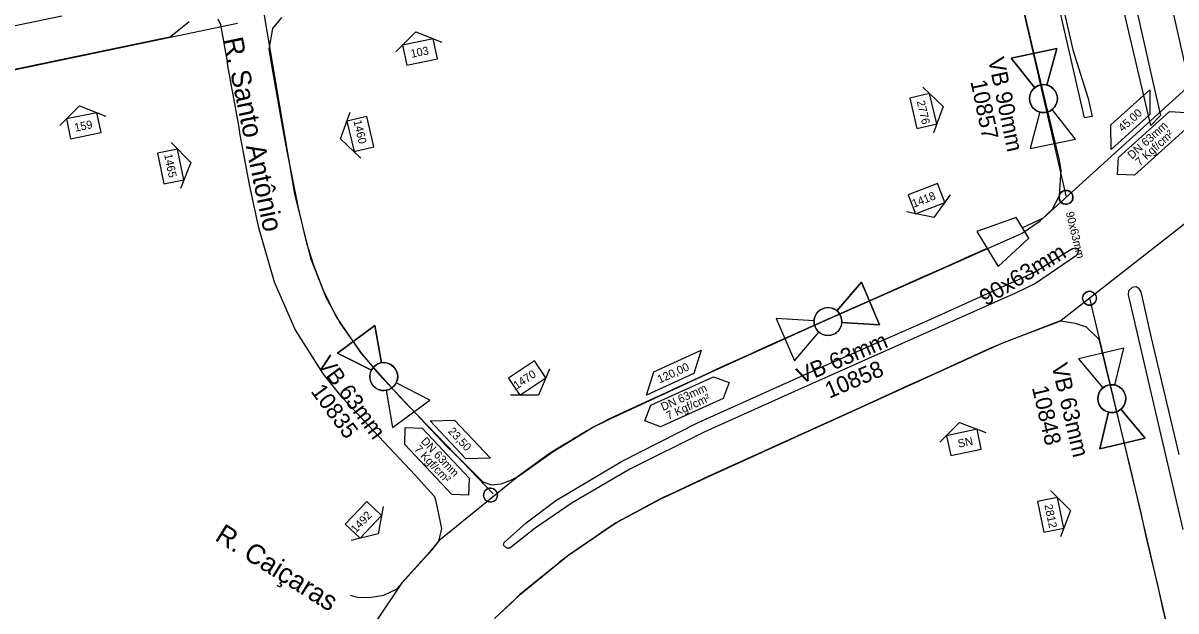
# Model space of a CAD drawing. Extents: x 656692 to 673945, y 7585994 to 7599066.
# Drawn here: x 670030 to 670453.7, y 7592820.1 to 7593036.1 of the extents above; entities that cross this region are included whole.
import ezdxf

# ---------------------------------------------------------------- set-up
doc = ezdxf.new("R2010")
doc.units = 0
for name, color, linetype in [('FORMATO', 7, 'Continuous'), ('LOGRADOURO', 7, 'Continuous'), ('LOGRADOURO_TEXTO', 7, 'Continuous'), ('NUM_REF', 7, 'Continuous'), ('SIMBOLO', 7, 'Continuous'), ('TEXTO', 7, 'Continuous'), ('TUBO_PEAD_GN_63', 7, 'Continuous'), ('TUBO_PEAD_GN_90', 7, 'Continuous'), ('VALVULA_PEAD_63', 7, 'Continuous'), ('VALVULA_PEAD_90', 7, 'Continuous')]:
    doc.layers.add(name, color=color, linetype=linetype)

# ---------------------------------------------------------------- blocks, each defined once
blk = doc.blocks.new('INTERLIGACAO_5')
at = {"layer": 'SIMBOLO'}
blk.add_circle((0, 0), 1.28, dxfattribs=at)
for start, end in [(0, 180), (180, 0)]:
    blk.add_arc((0, 0), 1.28, start, end, dxfattribs=at)
blk = doc.blocks.new('VALVULA_PEAD_DN_9')
at = {"layer": 'VALVULA_PEAD_63'}
for points in [[(-1.14, 0.57), (-4.25, 2.13), (-4.25, -2.13), (-1.14, -0.57)], [(-1.14, -0.57), (-4.25, -2.13), (-4.25, 2.13), (-1.14, 0.57)], [(1.14, -0.57), (4.25, -2.13), (4.25, 2.13), (1.14, 0.57)], [(1.14, -0.57), (4.25, -2.13), (4.25, 2.13), (1.14, 0.57)]]:
    blk.add_lwpolyline(points, dxfattribs=at)
blk.add_circle((0, 0), 1.28, dxfattribs=at)
for start, end in [(90, 270), (270, 90), (153.4349, 206.5651), (0, 26.5651), (333.4349, 0)]:
    blk.add_arc((0, 0), 1.28, start, end, dxfattribs=at)
blk = doc.blocks.new('VALVULA_PEAD_DN_8')
at = {"layer": 'VALVULA_PEAD_90'}
for points in [[(-1.14, 0.57), (-4.25, 2.13), (-4.25, -2.13), (-1.14, -0.57)], [(-1.14, -0.57), (-4.25, -2.13), (-4.25, 2.13), (-1.14, 0.57)], [(1.14, -0.57), (4.25, -2.13), (4.25, 2.13), (1.14, 0.57)], [(1.14, -0.57), (4.25, -2.13), (4.25, 2.13), (1.14, 0.57)]]:
    blk.add_lwpolyline(points, dxfattribs=at)
blk.add_circle((0, 0), 1.28, dxfattribs=at)
for start, end in [(90, 270), (270, 90), (153.4349, 180), (0, 26.5651), (333.4349, 0), (180, 206.5651)]:
    blk.add_arc((0, 0), 1.28, start, end, dxfattribs=at)
blk = doc.blocks.new('NUM_REF_1')
at = {"layer": 'NUM_REF'}
blk.add_lwpolyline([(-4.3125, 0.9375), (0, 3.75), (4.3125, 0.9375)], dxfattribs=at)
blk.add_lwpolyline([(2.875, -1.875), (2.875, 1.875), (-2.875, 1.875), (-2.875, -1.875)], close=True, dxfattribs=at)

msp = doc.modelspace()

# ---------------------------------------------------------------- linework, layer by layer
at = {"layer": 'LOGRADOURO'}
for points in [[(670408.28, 7593058.99), (670415.84, 7593026.27), (670421.39, 7593008.44), (670422.9, 7593001.83), (670420.14, 7593001.27), (670402.29, 7593079.02)], [(670124.98, 7593038.17), (670121.66, 7593034.09), (670120.36, 7593026.59), (670121.8, 7593017.86), (670122.04, 7593016.38), (670125.52, 7592996.97), (670126.84, 7592989.67), (670131.09, 7592968.18), (670134.21, 7592955.22), (670136.77, 7592947.2), (670141.33, 7592935.44), (670146.73, 7592925.62), (670154.41, 7592914.73), (670160.76, 7592907.09), (670185.82, 7592880.57), (670191.01, 7592875.48), (670198.98, 7592867.57), (670202.14, 7592866.44), (670205.68, 7592866.79), (670209.56, 7592868.25), (670211.74, 7592869.33), (670215.91, 7592872.29), (670224.79, 7592878.7), (670239.34, 7592887.46), (670245.48, 7592890.53), (670282.72, 7592907.78), (670317.41, 7592923.56), (670320.43, 7592924.84), (670360.32, 7592942.51), (670397.19, 7592958.98), (670403.74, 7592963.42), (670408.33, 7592967.75), (670410.94, 7592972.77), (670411.56, 7592982.11), (670410.86, 7592985.78), (670401.95, 7593023.23), (670390.41, 7593072.63)], [(670438.58, 7593043.8), (670445.12, 7593015.02), (670447.97, 7593002.19), (670444.42, 7592998.48), (670434.11, 7593042.83)], [(669977.55, 7593024.93), (670044.25, 7593038.8)], [(670150.19, 7592825.92), (670152.83, 7592825.13), (670157.28, 7592824.96), (670162.66, 7592825.89), (670167.21, 7592828.09), (670175.86, 7592837.63), (670180.33, 7592842.54), (670182.81, 7592845.71), (670183.87, 7592850.32), (670181.87, 7592860.26), (670181.33, 7592861.96), (670178.53, 7592865.08), (670174.12, 7592869.98), (670147.4, 7592898.37), (670140.41, 7592907.04), (670129.98, 7592923.57), (670122.41, 7592940.86), (670116.69, 7592960.93), (670113.22, 7592976.77), (670109.86, 7592995.1), (670109.44, 7592997.77), (670105.34, 7593020.44), (670105.03, 7593022.61), (670102.76, 7593035.48), (670101.69, 7593037.6)], [(670091.11, 7593036.56), (670084.06, 7593030.95), (670081.56, 7593030.44), (670049.13, 7593023.72), (670016.81, 7593016.94)], [(670454.91, 7592877.59), (670444.75, 7592920.48), (670440.96, 7592937.32), (670440.23, 7592938.51), (670439.12, 7592939.19), (670437.56, 7592938.93), (670436.2, 7592937.74), (670436.15, 7592936.28), (670445.44, 7592896.25), (670456.22, 7592850.07)], [(670203.28, 7592817.29), (670212.87, 7592826.27), (670230.15, 7592840.29), (670246.73, 7592851.67), (670248.3, 7592852.65), (670264.2, 7592861.21), (670281, 7592869.06), (670316.18, 7592885.04), (670337.51, 7592894.67), (670338.85, 7592895.36), (670386.28, 7592916.94), (670390.75, 7592918.83), (670411.4, 7592926.75), (670416.67, 7592925.9), (670420.66, 7592924.45), (670425.4, 7592919.95), (670437.56, 7592869.43), (670446.26, 7592832.11), (670454.04, 7592798.88)]]:
    msp.add_lwpolyline(points, dxfattribs=at)
msp.add_lwpolyline([(670402.13, 7592940.43), (670394.93, 7592936.94), (670350.61, 7592917.24), (670313.56, 7592900.75), (670280.57, 7592885.86), (670252.98, 7592872.19), (670231.76, 7592859.81), (670218.2, 7592850.45), (670208.92, 7592843.17), (670207.82, 7592843.09), (670206.63, 7592844.3), (670206.83, 7592845.25), (670214.97, 7592852.48), (670225.78, 7592860.69), (670249.91, 7592874.95), (670277.92, 7592889.25), (670311.64, 7592904.38), (670324.2, 7592909.98), (670325.64, 7592910.64), (670362.57, 7592926.84), (670395.8, 7592941.88), (670401.68, 7592944.58), (670412.23, 7592951.16), (670415.69, 7592953.27), (670416.63, 7592953.56), (670417.67, 7592953.12), (670417.89, 7592952.31), (670417.18, 7592950.66)], close=True, dxfattribs=at)
at = {"layer": 'SIMBOLO'}
for points in [[(670444.15, 7593002.54), (670429.88, 7592989.66), (670429.81, 7592998.69), (670444.08, 7593011.57)], [(670388.36, 7592946.67), (670399.62, 7592957.04), (670394.93, 7592964.72), (670380.56, 7592959.48)], [(670276.59, 7592907.32), (670259.09, 7592899.39), (670261.77, 7592908.01), (670279.27, 7592915.94)], [(670192.74, 7592875.95), (670179.61, 7592889.97), (670188.63, 7592890.21), (670201.77, 7592876.18)]]:
    msp.add_lwpolyline(points, close=True, dxfattribs=at)
for points in [[(670432.23, 7592980.51), (670432.55, 7592986.68), (670451.3, 7593003.6), (670457.48, 7593003.28), (670457.16, 7592997.1), (670438.41, 7592980.19), (670432.23, 7592980.51)], [(670258.54, 7592889.95), (670260.72, 7592895.74), (670283.72, 7592906.16), (670289.51, 7592903.98), (670287.33, 7592898.19), (670264.33, 7592887.77), (670258.54, 7592889.95)], [(670170.49, 7592887.45), (670176.68, 7592887.25), (670193.94, 7592868.82), (670193.73, 7592862.64), (670187.55, 7592862.84), (670170.29, 7592881.27), (670170.49, 7592887.45)]]:
    msp.add_lwpolyline(points, dxfattribs=at)
at = {"layer": 'TUBO_PEAD_GN_63'}
for p, q in [((670470.89, 7592973.34), (670411.47, 7592926.8)), ((670411.47, 7592926.8), (670390.38, 7592918.64))]:
    msp.add_line(p, q, dxfattribs=at)
for points in [[(670270.63, 7593828.18), (670395.17, 7593291.1), (670412.62, 7593214.31), (670425.77, 7593159.21), (670458.65, 7593013.14)], [(670036.49, 7593394.84), (670042.62, 7593371.71), (670056.94, 7593308.46), (670060.28, 7593293.62), (670061.17, 7593289.64), (670063.93, 7593277.91), (670115.31, 7593058.49), (670129.76, 7592973.31), (670135.69, 7592949.71), (670140.2, 7592938.17), (670145.14, 7592928.13), (670154.31, 7592914.73), (670168.41, 7592898.93), (670188.86, 7592877.64), (670202.82, 7592863.12)], [(669816.63, 7592975.14), (670108.84, 7593036.1)], [(670384.36, 7592953.25), (670377.87, 7592950.45), (670371.45, 7592947.56), (670361.47, 7592943.12), (670345.24, 7592935.91), (670339.11, 7592933.22), (670331.69, 7592929.9), (670323.71, 7592926.38), (670303.33, 7592917.24), (670298.07, 7592914.84), (670292.28, 7592912.21), (670286.83, 7592909.74), (670280.88, 7592907.01), (670275.11, 7592904.33), (670269.47, 7592901.72), (670268.47, 7592901.26), (670267.67, 7592900.89), (670266.66, 7592900.42), (670265.83, 7592900.03), (670264.84, 7592899.58), (670264.12, 7592899.24), (670263.28, 7592898.85), (670246.09, 7592890.91), (670242.68, 7592889.22), (670239.26, 7592887.49), (670238.51, 7592887.04), (670237.44, 7592886.39), (670236.42, 7592885.77), (670234.96, 7592884.89), (670234.21, 7592884.44), (670233.52, 7592884.02), (670232.72, 7592883.55), (670232.1, 7592883.17), (670231.76, 7592882.97), (670231.49, 7592882.8), (670231.16, 7592882.6), (670230.92, 7592882.46), (670230.64, 7592882.29), (670230.38, 7592882.13), (670230.1, 7592881.96), (670229.89, 7592881.84), (670229.69, 7592881.72), (670229.47, 7592881.58), (670225.46, 7592879.19), (670223, 7592877.52), (670217.99, 7592873.86), (670215.45, 7592872.03), (670212.73, 7592870.11), (670182.88, 7592845.79), (670178.77, 7592840.97), (670169.24, 7592830.39), (670149.34, 7592800.82)], [(670421.92, 7592934.99), (670436.89, 7592872.25), (670440.61, 7592856.58), (670442.71, 7592846.91), (670444.61, 7592839.18), (670446.86, 7592829.64), (670448.9, 7592820.62), (670451.13, 7592811.35), (670453.49, 7592801.28), (670455.36, 7592793.06)], [(670390.38, 7592918.65), (670385.33, 7592916.5), (670378.35, 7592913.34), (670366.06, 7592907.74), (670354.5, 7592902.52), (670340.66, 7592896.18), (670337.83, 7592894.87), (670283.45, 7592870.18), (670274.25, 7592865.91), (670269.95, 7592863.89), (670265.31, 7592861.72), (670264.06, 7592861.15), (670262.48, 7592860.32), (670259, 7592858.43), (670255.47, 7592856.56), (670252.39, 7592854.87), (670250.64, 7592853.95), (670249.69, 7592853.44), (670248.7, 7592852.87), (670247.97, 7592852.49), (670243.66, 7592849.6), (670240.39, 7592847.32), (670233.92, 7592842.88)], [(670233.92, 7592842.88), (670231.06, 7592840.94), (670227.22, 7592837.99), (670225.04, 7592836.14), (670221.58, 7592833.32), (670217.59, 7592830.12), (670212.64, 7592826.08), (670209.11, 7592822.74), (670205.28, 7592819.17)]]:
    msp.add_lwpolyline(points, dxfattribs=at)
at = {"layer": 'TUBO_PEAD_GN_90'}
for points in [[(670197.11, 7593914.53), (670254.61, 7593659.28), (670299.9, 7593462.61), (670366.09, 7593178.46), (670413.3, 7592972.1)], [(670458.98, 7593013.47), (670404.86, 7592964.46), (670397.28, 7592960.88)]]:
    msp.add_lwpolyline(points, dxfattribs=at)
at = {"layer": 'VALVULA_PEAD_63'}
for p, q in [((670337.02, 7592894.45), (670334.37, 7592893.24)), ((670337.31, 7592894.59), (670337.02, 7592894.45)), ((670337.83, 7592894.87), (670337.31, 7592894.59)), ((670316.54, 7592885.21), (670315.22, 7592884.62)), ((670317.56, 7592885.67), (670316.54, 7592885.21)), ((670318.93, 7592886.29), (670317.56, 7592885.67)), ((670319.79, 7592886.64), (670318.93, 7592886.29)), ((670307.55, 7592881.11), (670306.39, 7592880.6)), ((670308.62, 7592881.61), (670307.55, 7592881.11)), ((670310.08, 7592882.26), (670308.62, 7592881.61)), ((670313.33, 7592883.75), (670311.71, 7592883.01)), ((670299.5, 7592877.47), (670297.41, 7592876.51)), ((670303.94, 7592879.49), (670301.54, 7592878.39)), ((670305.21, 7592880.06), (670303.94, 7592879.49)), ((670291.06, 7592873.63), (670288.66, 7592872.54)), ((670295.05, 7592875.45), (670293.12, 7592874.57)), ((670286.1, 7592871.37), (670283.45, 7592870.18))]:
    msp.add_line(p, q, dxfattribs=at)

# ---------------------------------------------------------------- block references
at = {"layer": 'FORMATO'}
for p, xscale, yscale, rotation in [((670175.9, 7593025.51), 1.9999999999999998, 2.0000000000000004, 11.642526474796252), ((670360.82, 7593003.8), 2, 2.0000000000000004, -76.70002164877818), ((670052.33, 7592998.37), 1.9999999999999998, 2.0000000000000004, 11.642526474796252), ((670154.02, 7592995.37), 2, 2, 103.25233689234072), ((670084.3, 7592983.47), 2, 2, -78.60070359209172), ((670362.03, 7592971.61), 2, 2.0000000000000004, -158.65265552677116), ((670215.29, 7592905.68), 2, 2, -146.3726654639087), ((670375.77, 7592882.02), 2, 2, 11.962463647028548), ((670407.65, 7592855.4), 2, 2, -78.08582592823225), ((670155.11, 7592853.54), 2, 1.9999999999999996, -133.35515227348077)]:
    msp.add_blockref('NUM_REF_1', p, dxfattribs=dict(at, xscale=xscale, yscale=yscale, rotation=rotation))
at = {"layer": 'SIMBOLO', "xscale": 2, "yscale": 2}
for p, rotation in [((670413.3, 7592972.1), 9.700640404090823), ((670421.92, 7592934.99), -14.764722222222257), ((670201.81, 7592862.66), -14.764722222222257)]:
    msp.add_blockref('INTERLIGACAO_5', p, dxfattribs=dict(at, rotation=rotation))
at = {"layer": 'VALVULA_PEAD_63'}
for p, xscale, yscale, rotation in [((670325.81, 7592926.45), 4, 4, -156.9007425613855), ((670162.58, 7592906.22), 3.9999999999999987, 3.9999999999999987, -53.62872535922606), ((670430.13, 7592898.12), 4.000000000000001, 4.000000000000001, 103.30522659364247)]:
    msp.add_blockref('VALVULA_PEAD_DN_9', p, dxfattribs=dict(at, xscale=xscale, yscale=yscale, rotation=rotation))
at = {"layer": 'VALVULA_PEAD_90', "xscale": 4, "yscale": 3.999999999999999, "rotation": -78.17196649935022}
msp.add_blockref('VALVULA_PEAD_DN_8', (670405.01, 7593008.39), dxfattribs=at)

# ---------------------------------------------------------------- texts
for s, height, rotation, p in [('103', 3, 11.6425, (670172.78, 7593023.34)), ('VB 90mm', 6, 281.828, (670384.6, 7593022.91)), ('10857', 6, 281.828, (670378.15, 7593014.67)), ('2776', 3, 283.3, (670358.41, 7593007.33)), ('159', 3, 11.6425, (670049.21, 7592996.2)), ('1460', 3, 283.2523, (670151.42, 7593000.18)), ('1465', 3, 281.3993, (670081.87, 7592987.84)), ('1418', 3, 21.3473, (670357.37, 7592968.26)), ('  90x63mm', 3, 283.7305, (670412.66, 7592968.63)), ('VB 63mm', 6, 23.0993, (670315.98, 7592903.4)), ('VB 63mm', 6, 306.3713, (670137.98, 7592910.96)), ('10858', 6, 23.0993, (670326.32, 7592898.06)), ('VB 63mm', 6, 283.3052, (670407.92, 7592910.39)), ('1470', 3, 33.6273, (670211.45, 7592901.42)), ('10835', 6, 306.3713, (670135.54, 7592900.78)), ('10848', 6, 283.3052, (670400.73, 7592902.18)), ('SN', 3, 11.9625, (670373.89, 7592880.05)), ('2812', 3, 281.9142, (670405.32, 7592858.99)), ('1492', 3, 46.6448, (670152.32, 7592848.52))]:
    msp.add_text(s, height=height, rotation=rotation).set_placement(p)
at = {"layer": 'LOGRADOURO_TEXTO'}
for s, rotation, p in [('R. Santo Antônio', 281.8555, (670103.61, 7593030.18)), ('R. Caiçaras', 327.9577, (670100.16, 7592846.31))]:
    msp.add_text(s, height=7.2, rotation=rotation, dxfattribs=at).set_placement(p)
at = {"layer": 'TEXTO'}
for s, height, rotation, p in [('45,00', 3, 42.0559, (670434.09, 7592995.99)), ('DN 63mm', 3, 42.0559, (670437.52, 7592985.95)), ('7 Kgf/cm²', 3, 42.0559, (670440.41, 7592983.44)), ('90x63mm', 6, 31.3397, (670383.83, 7592932.02)), ('120,00', 3, 24.3755, (670263.96, 7592903.66)), ('DN 63mm', 3, 24.3755, (670265.23, 7592893.53)), ('7 Kgf/cm²', 3, 24.3755, (670267.22, 7592890.26)), ('23,50', 3, 313.1233, (670186.01, 7592885.88)), ('7 Kgf/cm²', 3, 313.1233, (670173.58, 7592879.33)), ('DN 63mm', 3, 313.1233, (670176.03, 7592882.27))]:
    msp.add_text(s, height=height, rotation=rotation, dxfattribs=at).set_placement(p)

doc.saveas('drawing.dxf')
